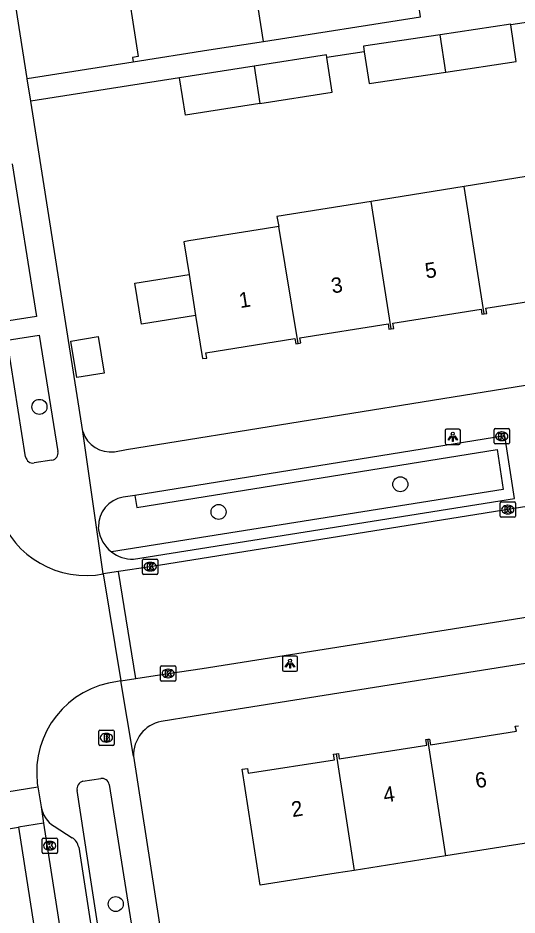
# Model space of a CAD drawing. Extents: x 160077 to 160945, y 386481 to 387498.
# Drawn here: x 160648.4 to 160680.9, y 387043.5 to 387102 of the extents above; entities that cross this region are included whole.
import ezdxf

# ---------------------------------------------------------------- set-up
doc = ezdxf.new("R2010")
doc.units = 0
for name, color, linetype in [('IMGEO_Boom', 7, 'Continuous'), ('IMGEO_Brandkraan', 7, 'Continuous'), ('IMGEO_Haag', 7, 'Continuous'), ('IMGEO_Kolk', 7, 'Continuous'), ('IMGEO_Lichtpunt', 7, 'Continuous'), ('IMGEO_Pand', 7, 'Continuous'), ('IMGEO_Pand_nummerreeks', 7, 'Continuous'), ('IMGEO_Rijbaan_lokaal_gesloten', 7, 'Continuous'), ('IMGEO_Rijbaan_lokaal_open', 7, 'Continuous'), ('IMGEO_Voetpad_open', 7, 'Continuous')]:
    doc.layers.add(name, color=color, linetype=linetype)

msp = doc.modelspace()

# ---------------------------------------------------------------- linework, layer by layer
at = {"layer": 'IMGEO_Boom'}
for centre in [(160649.77, 387076.615), (160673.327, 387071.568), (160661.459, 387069.761), (160654.754, 387044.193)]:
    msp.add_circle(centre, 0.489, dxfattribs=at)
at = {"layer": 'IMGEO_Brandkraan'}
for p, q in [((160653.643, 387054.613), (160653.643, 387055.465)), ((160653.718, 387055.539), (160654.57, 387055.539)), ((160654.131, 387055.319), (160654.156, 387055.319)), ((160654.644, 387055.465), (160654.644, 387054.613)), ((160654.57, 387054.539), (160653.718, 387054.539)), ((160654.154, 387054.759), (160654.129, 387054.759))]:
    msp.add_line(p, q, dxfattribs=at)
for points in [[(160653.643, 387054.613), (160653.643, 387055.465)], [(160653.718, 387055.539), (160654.57, 387055.539)], [(160653.991, 387055.239), (160653.991, 387054.839), (160654.204, 387054.839)], [(160654.222, 387055.239), (160653.991, 387055.239)], [(160654.17, 387055.158), (160654.116, 387055.158), (160654.116, 387055.082)], [(160654.116, 387055.082), (160654.169, 387055.082)], [(160654.178, 387055.006), (160654.116, 387055.006), (160654.116, 387054.925)], [(160654.644, 387055.465), (160654.644, 387054.613)], [(160654.57, 387054.539), (160653.718, 387054.539)], [(160654.116, 387054.925), (160654.178, 387054.925)]]:
    msp.add_lwpolyline(points, dxfattribs=at)
for centre, radius, start, end in [((160653.72, 387055.463), 0.0765, 91.55205, 178.44795), ((160653.72, 387055.463), 0.0765, 91.55205, 178.44795), ((160654.171, 387055.12), 0.0379, 267.82845, 90.93552), ((160654.179, 387054.965), 0.0404, 269.87594, 90.50774), ((160654.226, 387055.094), 0.145, 59.4692, 91.53667), ((160654.251, 387055.141), 0.0922, 285.51372, 58.15012), ((160654.256, 387054.949), 0.105, 301.31148, 78.98903), ((160654.568, 387055.463), 0.0765, 1.55205, 88.44795), ((160654.568, 387055.463), 0.0765, 1.55205, 88.44795), ((160653.72, 387054.615), 0.0765, 181.55205, 268.44795), ((160653.72, 387054.615), 0.0765, 181.55205, 268.44795), ((160654.21, 387055.09), 0.251, 268.66757, 293.53466), ((160654.568, 387054.615), 0.0765, 271.55205, 358.44795), ((160654.568, 387054.615), 0.0765, 271.55205, 358.44795)]:
    msp.add_arc(centre, radius, start, end, dxfattribs=at)
for centre, major_axis, ratio, start_param, end_param in [((160654.13, 387055.039), (-0.387, 0.002), 0.722429, 4.712389, 7.853982), ((160654.155, 387055.039), (-0.39, 0.002), 0.717154, 1.570796, 4.712389)]:
    msp.add_ellipse(centre, major_axis=major_axis, ratio=ratio, start_param=start_param, end_param=end_param, dxfattribs=at)
at = {"layer": 'IMGEO_Haag'}
msp.add_lwpolyline([(160656.001, 387070.842), (160656.065, 387070.447), (160656.128, 387070.052), (160679.638, 387073.837), (160680.038, 387071.232), (160654.473, 387067.157)], dxfattribs=at)
at = {"layer": 'IMGEO_Kolk'}
for p, q in [((160679.446, 387074.271), (160679.446, 387075.123)), ((160679.521, 387075.197), (160680.373, 387075.197)), ((160679.934, 387074.977), (160679.959, 387074.977)), ((160680.447, 387075.123), (160680.447, 387074.271)), ((160679.957, 387074.417), (160679.932, 387074.417)), ((160680.373, 387074.197), (160679.521, 387074.197)), ((160679.841, 387069.491), (160679.841, 387070.343)), ((160679.916, 387070.417), (160680.768, 387070.417)), ((160680.842, 387070.343), (160680.842, 387069.491)), ((160680.352, 387069.637), (160680.327, 387069.637)), ((160680.329, 387070.197), (160680.354, 387070.197)), ((160680.768, 387069.417), (160679.916, 387069.417)), ((160656.575, 387066.693), (160657.427, 387066.693)), ((160656.5, 387065.767), (160656.5, 387066.619)), ((160656.988, 387066.473), (160657.013, 387066.473)), ((160657.501, 387066.619), (160657.501, 387065.767)), ((160657.427, 387065.693), (160656.575, 387065.693)), ((160657.011, 387065.913), (160656.986, 387065.913)), ((160657.746, 387059.728), (160658.598, 387059.728)), ((160657.671, 387058.802), (160657.671, 387059.654)), ((160658.159, 387059.508), (160658.184, 387059.508)), ((160658.672, 387059.654), (160658.672, 387058.802)), ((160658.598, 387058.728), (160657.746, 387058.728)), ((160658.182, 387058.948), (160658.157, 387058.948)), ((160649.937, 387047.572), (160649.937, 387048.424)), ((160650.012, 387048.498), (160650.864, 387048.498)), ((160650.425, 387048.278), (160650.45, 387048.278)), ((160650.938, 387048.424), (160650.938, 387047.572)), ((160650.864, 387047.498), (160650.012, 387047.498)), ((160650.448, 387047.718), (160650.423, 387047.718))]:
    msp.add_line(p, q, dxfattribs=at)
for points in [[(160679.446, 387074.271), (160679.446, 387075.123)], [(160679.521, 387075.197), (160680.373, 387075.197)], [(160679.767, 387074.897), (160679.89, 387074.897), (160679.89, 387074.746), (160680.02, 387074.897), (160680.184, 387074.897), (160680.038, 387074.746), (160680.191, 387074.497), (160680.039, 387074.497), (160679.954, 387074.661), (160679.89, 387074.594), (160679.89, 387074.497), (160679.767, 387074.497), (160679.767, 387074.897)], [(160680.447, 387075.123), (160680.447, 387074.271)], [(160680.373, 387074.197), (160679.521, 387074.197)], [(160679.841, 387069.491), (160679.841, 387070.343)], [(160679.916, 387070.417), (160680.768, 387070.417)], [(160680.842, 387070.343), (160680.842, 387069.491)], [(160680.162, 387070.117), (160680.285, 387070.117), (160680.285, 387069.966), (160680.415, 387070.117), (160680.579, 387070.117), (160680.433, 387069.966), (160680.586, 387069.717), (160680.434, 387069.717), (160680.349, 387069.881), (160680.285, 387069.814), (160680.285, 387069.717), (160680.162, 387069.717), (160680.162, 387070.117)], [(160680.768, 387069.417), (160679.916, 387069.417)], [(160656.575, 387066.693), (160657.427, 387066.693)], [(160656.5, 387065.767), (160656.5, 387066.619)], [(160656.821, 387066.393), (160656.944, 387066.393), (160656.944, 387066.242), (160657.074, 387066.393), (160657.238, 387066.393), (160657.092, 387066.242), (160657.245, 387065.993), (160657.093, 387065.993), (160657.008, 387066.157), (160656.944, 387066.09), (160656.944, 387065.993), (160656.821, 387065.993), (160656.821, 387066.393)], [(160657.501, 387066.619), (160657.501, 387065.767)], [(160657.427, 387065.693), (160656.575, 387065.693)], [(160657.746, 387059.728), (160658.598, 387059.728)], [(160657.671, 387058.802), (160657.671, 387059.654)], [(160657.992, 387059.428), (160658.115, 387059.428), (160658.115, 387059.277), (160658.245, 387059.428), (160658.409, 387059.428), (160658.263, 387059.277), (160658.416, 387059.028), (160658.264, 387059.028), (160658.179, 387059.192), (160658.115, 387059.125), (160658.115, 387059.028), (160657.992, 387059.028), (160657.992, 387059.428)], [(160658.672, 387059.654), (160658.672, 387058.802)], [(160658.598, 387058.728), (160657.746, 387058.728)], [(160649.937, 387047.572), (160649.937, 387048.424)], [(160650.012, 387048.498), (160650.864, 387048.498)], [(160650.258, 387048.198), (160650.381, 387048.198), (160650.381, 387048.047), (160650.511, 387048.198), (160650.675, 387048.198), (160650.529, 387048.047), (160650.682, 387047.798), (160650.53, 387047.798), (160650.445, 387047.962), (160650.381, 387047.895), (160650.381, 387047.798), (160650.258, 387047.798), (160650.258, 387048.198)], [(160650.938, 387048.424), (160650.938, 387047.572)], [(160650.864, 387047.498), (160650.012, 387047.498)]]:
    msp.add_lwpolyline(points, dxfattribs=at)
for centre, start, end in [((160679.523, 387075.121), 91.55205, 178.44795), ((160679.523, 387075.121), 91.55205, 178.44795), ((160680.371, 387075.121), 1.55205, 88.44795), ((160680.371, 387075.121), 1.55205, 88.44795), ((160679.523, 387074.273), 181.55205, 268.44795), ((160679.523, 387074.273), 181.55205, 268.44795), ((160680.371, 387074.273), 271.55205, 358.44795), ((160680.371, 387074.273), 271.55205, 358.44795), ((160679.918, 387070.341), 91.55205, 178.44795), ((160679.918, 387070.341), 91.55205, 178.44795), ((160680.766, 387070.341), 1.55205, 88.44795), ((160680.766, 387070.341), 1.55205, 88.44795), ((160679.918, 387069.493), 181.55205, 268.44795), ((160679.918, 387069.493), 181.55205, 268.44795), ((160680.766, 387069.493), 271.55205, 358.44795), ((160680.766, 387069.493), 271.55205, 358.44795), ((160656.577, 387066.617), 91.55205, 178.44795), ((160656.577, 387066.617), 91.55205, 178.44795), ((160657.425, 387066.617), 1.55205, 88.44795), ((160657.425, 387066.617), 1.55205, 88.44795), ((160656.577, 387065.769), 181.55205, 268.44795), ((160656.577, 387065.769), 181.55205, 268.44795), ((160657.425, 387065.769), 271.55205, 358.44795), ((160657.425, 387065.769), 271.55205, 358.44795), ((160657.748, 387059.652), 91.55205, 178.44795), ((160657.748, 387059.652), 91.55205, 178.44795), ((160658.596, 387059.652), 1.55205, 88.44795), ((160658.596, 387059.652), 1.55205, 88.44795), ((160657.748, 387058.804), 181.55205, 268.44795), ((160657.748, 387058.804), 181.55205, 268.44795), ((160658.596, 387058.804), 271.55205, 358.44795), ((160658.596, 387058.804), 271.55205, 358.44795), ((160650.014, 387048.422), 91.55205, 178.44795), ((160650.014, 387048.422), 91.55205, 178.44795), ((160650.862, 387048.422), 1.55205, 88.44795), ((160650.862, 387048.422), 1.55205, 88.44795), ((160650.014, 387047.574), 181.55205, 268.44795), ((160650.014, 387047.574), 181.55205, 268.44795), ((160650.862, 387047.574), 271.55205, 358.44795), ((160650.862, 387047.574), 271.55205, 358.44795)]:
    msp.add_arc(centre, 0.0765, start, end, dxfattribs=at)
for centre, major_axis, ratio, start_param, end_param in [((160679.933, 387074.697), (-0.387, 0.002), 0.722429, 4.712389, 7.853982), ((160679.958, 387074.697), (-0.39, 0.002), 0.717154, 1.570796, 4.712389), ((160680.328, 387069.917), (-0.387, 0.002), 0.722429, 4.712389, 7.853982), ((160680.353, 387069.917), (-0.39, 0.002), 0.717154, 1.570796, 4.712389), ((160656.987, 387066.193), (-0.387, 0.002), 0.722429, 4.712389, 7.853982), ((160657.012, 387066.193), (-0.39, 0.002), 0.717154, 1.570796, 4.712389), ((160658.158, 387059.228), (-0.387, 0.002), 0.722429, 4.712389, 7.853982), ((160658.183, 387059.228), (-0.39, 0.002), 0.717154, 1.570796, 4.712389), ((160650.424, 387047.998), (-0.387, 0.002), 0.722429, 4.712389, 7.853982), ((160650.449, 387047.998), (-0.39, 0.002), 0.717154, 1.570796, 4.712389)]:
    msp.add_ellipse(centre, major_axis=major_axis, ratio=ratio, start_param=start_param, end_param=end_param, dxfattribs=at)
at = {"layer": 'IMGEO_Lichtpunt'}
for p, q in [((160676.252, 387075.066), (160676.252, 387074.259)), ((160676.252, 387075.066), (160676.252, 387074.259)), ((160677.154, 387075.161), (160676.346, 387075.161)), ((160677.154, 387075.161), (160676.346, 387075.161)), ((160677.248, 387074.259), (160677.248, 387075.066)), ((160677.248, 387074.259), (160677.248, 387075.066)), ((160676.346, 387074.165), (160677.154, 387074.165)), ((160676.346, 387074.165), (160677.154, 387074.165)), ((160665.628, 387060.27), (160665.628, 387059.463)), ((160665.628, 387060.27), (160665.628, 387059.463)), ((160666.53, 387060.365), (160665.722, 387060.365)), ((160666.53, 387060.365), (160665.722, 387060.365)), ((160666.624, 387059.463), (160666.624, 387060.27)), ((160666.624, 387059.463), (160666.624, 387060.27)), ((160665.722, 387059.369), (160666.53, 387059.369)), ((160665.722, 387059.369), (160666.53, 387059.369))]:
    msp.add_line(p, q, dxfattribs=at)
for points in [[(160676.626, 387074.73), (160676.665, 387074.702), (160676.477, 387074.44), (160676.439, 387074.467), (160676.626, 387074.73)], [(160676.728, 387074.682), (160676.775, 387074.682), (160676.775, 387074.36), (160676.728, 387074.36), (160676.728, 387074.682)], [(160676.838, 387074.702), (160676.876, 387074.729), (160677.063, 387074.467), (160677.024, 387074.439), (160676.838, 387074.702)], [(160666.002, 387059.934), (160666.041, 387059.906), (160665.853, 387059.644), (160665.815, 387059.671), (160666.002, 387059.934)], [(160666.104, 387059.886), (160666.151, 387059.886), (160666.151, 387059.564), (160666.104, 387059.564), (160666.104, 387059.886)], [(160666.214, 387059.906), (160666.252, 387059.933), (160666.439, 387059.671), (160666.4, 387059.643), (160666.214, 387059.906)]]:
    msp.add_lwpolyline(points, dxfattribs=at)
for centre in [(160676.751, 387074.864), (160666.127, 387060.068)]:
    msp.add_circle(centre, 0.0994, dxfattribs=at)
for centre, start, end in [((160676.346, 387075.066), 90, 180), ((160676.346, 387075.066), 90, 180), ((160677.154, 387075.066), 0, 90), ((160677.154, 387075.066), 0, 90), ((160676.346, 387074.259), 180, 270), ((160676.346, 387074.259), 180, 270), ((160677.154, 387074.259), 270, 0), ((160677.154, 387074.259), 270, 360), ((160665.722, 387060.27), 90, 180), ((160665.722, 387060.27), 90, 180), ((160666.53, 387060.27), 0, 90), ((160666.53, 387060.27), 0, 90), ((160665.722, 387059.463), 180, 270), ((160665.722, 387059.463), 180, 270), ((160666.53, 387059.463), 270, 0), ((160666.53, 387059.463), 270, 360)]:
    msp.add_arc(centre, 0.0946, start, end, dxfattribs=at)
at = {"layer": 'IMGEO_Pand'}
for points in [[(160664.392, 387100.45), (160663.412, 387106.696)], [(160654.884, 387105.363), (160654.914, 387105.169), (160655.316, 387105.232), (160656.221, 387099.466), (160655.834, 387099.405), (160655.88, 387099.114)], [(160680.538, 387101.532), (160680.533, 387101.563), (160675.917, 387100.875)], [(160676.296, 387098.443), (160680.896, 387099.129), (160680.538, 387101.532)], [(160675.917, 387100.875), (160670.92, 387100.13), (160670.973, 387099.772)], [(160676.296, 387098.443), (160675.917, 387100.875)], [(160655.88, 387099.114), (160660.82, 387099.889), (160664.392, 387100.45)], [(160668.532, 387099.392), (160668.504, 387099.573), (160663.782, 387098.837)], [(160670.973, 387099.772), (160671.283, 387097.696), (160676.296, 387098.443)], [(160664.163, 387096.392), (160668.885, 387097.128), (160668.532, 387099.392)], [(160663.782, 387098.837), (160658.92, 387098.079)], [(160663.782, 387098.837), (160664.163, 387096.392)], [(160664.163, 387096.392), (160659.301, 387095.634), (160658.92, 387098.079)], [(160683.559, 387091.965), (160677.489, 387090.991)], [(160677.489, 387090.991), (160671.418, 387090.018)], [(160678.808, 387082.682), (160677.489, 387090.991)], [(160671.418, 387090.018), (160665.276, 387089.033), (160665.386, 387088.379)], [(160672.736, 387081.71), (160671.418, 387090.018)], [(160665.386, 387088.379), (160664.452, 387088.229), (160659.514, 387087.438), (160659.195, 387087.387), (160659.537, 387085.252)], [(160666.663, 387080.755), (160665.386, 387088.379)], [(160659.966, 387082.576), (160656.427, 387082.009), (160655.998, 387084.685), (160659.537, 387085.252)], [(160659.537, 387085.252), (160659.966, 387082.576)], [(160678.808, 387082.682), (160678.966, 387082.707), (160678.912, 387083.047), (160684.622, 387083.953), (160684.682, 387083.582), (160684.885, 387083.615)], [(160659.966, 387082.576), (160660.418, 387079.759), (160660.687, 387079.802), (160660.632, 387080.146), (160666.448, 387081.069), (160666.505, 387080.729), (160666.663, 387080.755)], [(160672.736, 387081.71), (160672.894, 387081.735), (160672.838, 387082.083), (160678.596, 387082.996), (160678.65, 387082.657), (160678.808, 387082.682)], [(160666.663, 387080.755), (160666.821, 387080.781), (160666.764, 387081.119), (160672.523, 387082.033), (160672.578, 387081.685), (160672.736, 387081.71)], [(160653.991, 387078.821), (160652.209, 387078.523), (160651.811, 387080.899), (160653.594, 387081.197), (160653.991, 387078.821)], [(160675.112, 387054.936), (160675.236, 387054.955), (160675.296, 387054.57), (160680.901, 387055.47), (160680.833, 387055.786), (160681.048, 387055.82)], [(160669.13, 387053.991), (160669.284, 387054.015), (160669.34, 387053.657), (160675.047, 387054.547), (160674.989, 387054.917), (160675.112, 387054.936)], [(160676.304, 387047.328), (160675.112, 387054.936)], [(160670.322, 387046.386), (160669.128, 387046.198), (160664.187, 387045.427), (160663.007, 387052.985), (160663.346, 387053.038), (160663.395, 387052.722), (160669.03, 387053.601), (160668.973, 387053.966), (160669.13, 387053.991)], [(160669.13, 387053.991), (160670.322, 387046.386)], [(160682.233, 387048.262), (160676.304, 387047.328)], [(160676.304, 387047.328), (160670.322, 387046.386)]]:
    msp.add_lwpolyline(points, dxfattribs=at)
at = {"layer": 'IMGEO_Rijbaan_lokaal_gesloten'}
for points in [[(160645.455, 387051.16), (160649.664, 387051.833)], [(160649.664, 387051.833), (160649.873, 387050.539)], [(160649.873, 387050.539), (160650.039, 387049.469)], [(160645.848, 387048.796), (160648.402, 387049.206)], [(160650.039, 387049.469), (160648.402, 387049.206)], [(160648.402, 387049.206), (160672.534, 386894.617)], [(160650.039, 387049.469), (160652.31, 387034.83)]]:
    msp.add_lwpolyline(points, dxfattribs=at)
at = {"layer": 'IMGEO_Rijbaan_lokaal_open'}
for points in [[(160701.47, 387073.263), (160683.343, 387070.392), (160657.001, 387066.193), (160654.925, 387065.876)], [(160656.065, 387058.898), (160658.172, 387059.228), (160660.387, 387059.554), (160685.645, 387063.559), (160708.737, 387067.166)], [(160653.436, 387065.648), (160653.93, 387065.724)], [(160654.925, 387065.876), (160653.93, 387065.724)], [(160653.93, 387065.724), (160655.091, 387058.745)], [(160656.065, 387058.898), (160654.925, 387065.876)], [(160655.091, 387058.745), (160654.874, 387058.711)], [(160655.091, 387058.745), (160656.065, 387058.898)], [(160649.628, 387052.057), (160649.664, 387051.833)]]:
    msp.add_lwpolyline(points, dxfattribs=at)
for centre, radius, start, end in [((160652.823, 387071.689), 6.072, 194.84613, 275.7939), ((160655.589, 387052.752), 6.001, 96.84317, 186.65249)]:
    msp.add_arc(centre, radius, start, end, dxfattribs=at)
at = {"layer": 'IMGEO_Voetpad_open'}
for points in [[(160648.966, 387098.028), (160638.962, 387161.714), (160632.517, 387202.786), (160631.737, 387207.742)], [(160664.392, 387100.45), (160674.651, 387102.061), (160674.543, 387102.785)], [(160683.152, 387101.922), (160680.538, 387101.532)], [(160670.973, 387099.772), (160668.532, 387099.392)], [(160648.966, 387098.028), (160655.88, 387099.114)], [(160649.2, 387096.547), (160648.971, 387097.998), (160648.966, 387098.028)], [(160658.92, 387098.079), (160649.2, 387096.547)], [(160652.595, 387074.999), (160649.2, 387096.547)], [(160647.996, 387092.468), (160649.569, 387082.506), (160647.478, 387082.18)], [(160648.865, 387073.353), (160647.657, 387080.975), (160649.758, 387081.302), (160650.973, 387073.704)], [(160654.663, 387073.685), (160655.445, 387073.836), (160700.808, 387081.143)], [(160653.93, 387065.724), (160652.595, 387074.999)], [(160655.911, 387066.677), (160680.786, 387070.643), (160680.158, 387074.731), (160656.001, 387070.842)], [(160650.583, 387073.136), (160649.432, 387072.959)], [(160770.289, 387072.78), (160764.317, 387073.021), (160659.872, 387056.455), (160657.715, 387056.101)], [(160656.001, 387070.842), (160655.233, 387070.718)], [(160653.613, 387068.777), (160653.625, 387068.605)], [(160655.916, 387053.83), (160655.091, 387058.745)], [(160655.916, 387053.83), (160659.21, 387032.487)], [(160652.604, 387052.195), (160653.767, 387052.376)], [(160654.328, 387051.989), (160656.71, 387036.92), (160654.546, 387036.579), (160652.907, 387047.182), (160652.222, 387051.6)], [(160650.721, 387049.264), (160651.91, 387048.519)], [(160652.33, 387047.904), (160653.85, 387038.156)]]:
    msp.add_lwpolyline(points, dxfattribs=at)
for centre, radius, start, end in [((160654.438, 387075.615), 1.943, 198.49112, 276.64541), ((160649.349, 387073.444), 0.492, 190.69535, 279.71491), ((160650.516, 387073.6), 0.469, 278.21574, 12.83574), ((160655.541, 387068.815), 1.928, 99.17856, 181.12325), ((160655.87, 387068.948), 2.271, 188.67415, 232.03535), ((160655.873, 387068.957), 2.281, 232.12846, 270.95384), ((160658.138, 387053.918), 2.224, 100.97481, 182.25533), ((160652.734, 387051.691), 0.52, 104.51477, 190.08294), ((160653.852, 387051.9), 0.484, 10.64909, 100.15202), ((160651.747, 387050.866), 1.902, 189.89544, 237.36016), ((160651.412, 387047.728), 0.935, 10.86562, 57.79481)]:
    msp.add_arc(centre, radius, start, end, dxfattribs=at)

# ---------------------------------------------------------------- texts
at = {"layer": 'IMGEO_Pand_nummerreeks'}
for s, rotation, p in [('5', 9.01836, (160675.02, 387084.98)), ('3', 9.01836, (160668.89, 387084.007)), ('1', 9.01836, (160662.873, 387083.052)), ('6', 8.91955, (160678.291, 387051.74)), ('4', 8.91955, (160672.291, 387050.799)), ('2', 8.91955, (160666.29, 387049.856))]:
    msp.add_text(s, height=1, rotation=rotation, dxfattribs=at).set_placement(p)

doc.saveas('drawing.dxf')
